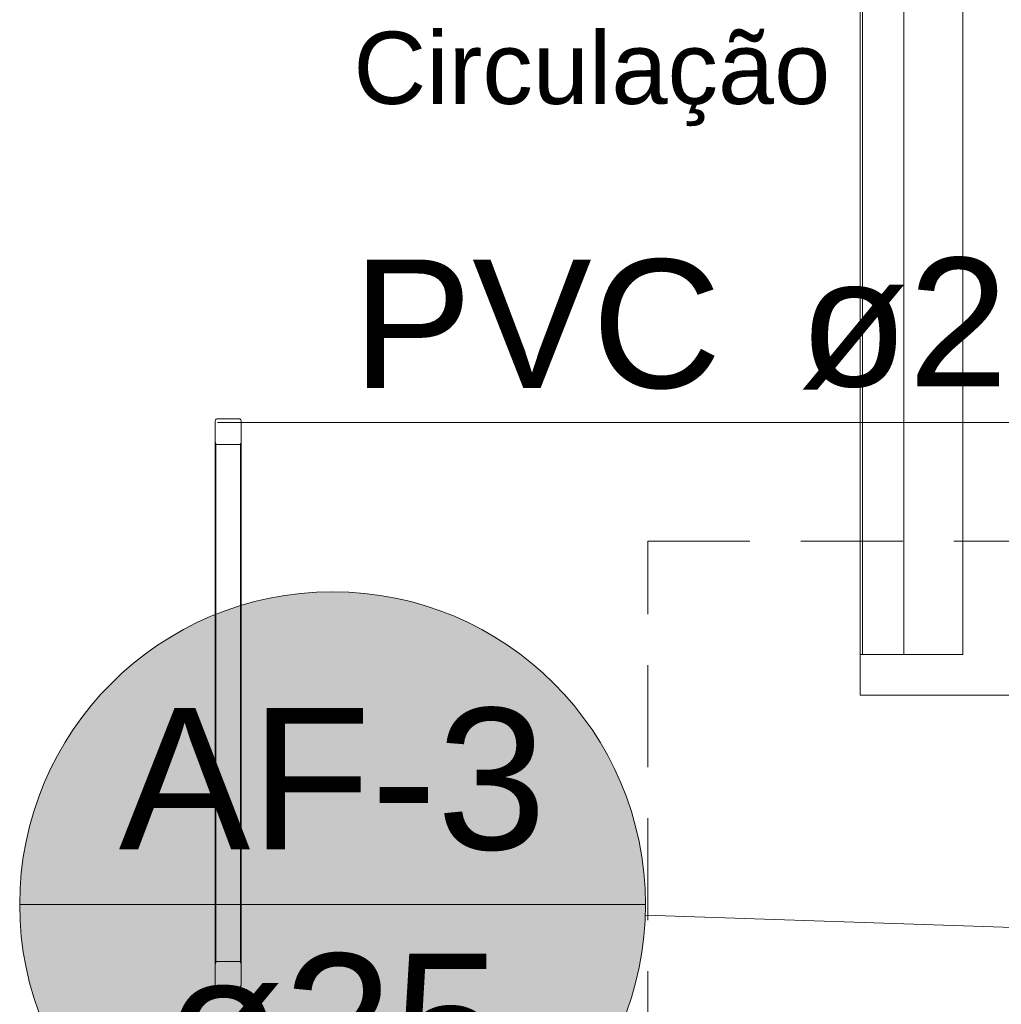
# Model space of a CAD drawing. Header units: millimetres. Extents: x 2 to 902, y -447 to 199.
# Tile 947 of 1056: x 68 to 71, y 159 to 162. Entities that reach past the tile are written whole.
import ezdxf

# ---------------------------------------------------------------- set-up
doc = ezdxf.new("R2010")
doc.units = ezdxf.units.MM
doc.header["$MEASUREMENT"] = 0
doc.linetypes.add('HIDDEN2', pattern=[0.47625, 0.3175, -0.15875])
doc.linetypes.add('NULL', pattern=[0])
for name, color, linetype, lineweight in [('AF-Indicação coluna', 5, 'Continuous', 13), ('AF-Textos conduto', 7, 'Continuous', 9), ('Ambiente-Textos', 251, 'Continuous', 5), ('DI-Detalhes', 1, 'HIDDEN2', 9), ('IFC-Elemento construtivo genérico-Contorno', 253, 'Continuous', 5), ('IFC-Elemento de mobília-Contorno', 152, 'Continuous', 5), ('IFC-Laje-Contorno', 134, 'Continuous', 5), ('IFC-Parede padrão-Contorno', 44, 'Continuous', 5)]:
    doc.layers.add(name, color=color, linetype=linetype, lineweight=lineweight)
doc.styles.add('Arial', font='arial.ttf')

msp = doc.modelspace()

# ---------------------------------------------------------------- hatches: boundary and pattern name
at = {"layer": 'AF-Indicação coluna', "linetype": 'Continuous'}
msp.add_hatch(color=161, dxfattribs=at).paths.add_polyline_path([(69.8158, 159.3457), (69.8121, 159.4305), (69.801, 159.5148), (69.7827, 159.5978), (69.7571, 159.6788), (69.7246, 159.7573), (69.6854, 159.8327), (69.6397, 159.9043), (69.588, 159.9718), (69.5306, 160.0344), (69.4679, 160.0918), (69.4005, 160.1435), (69.3288, 160.1892), (69.2535, 160.2284), (69.175, 160.2609), (69.0939, 160.2865), (69.0109, 160.3049), (68.9267, 160.316), (68.8418, 160.3197), (68.7569, 160.316), (68.6727, 160.3049), (68.5897, 160.2865), (68.5087, 160.2609), (68.4302, 160.2284), (68.3548, 160.1892), (68.2831, 160.1435), (68.2157, 160.0918), (68.1531, 160.0344), (68.0957, 159.9718), (68.0439, 159.9043), (67.9983, 159.8327), (67.959, 159.7573), (67.9265, 159.6788), (67.901, 159.5978), (67.8826, 159.5148), (67.8715, 159.4305), (67.8678, 159.3457), (67.8715, 159.2608), (67.8826, 159.1765), (67.901, 159.0936), (67.9265, 159.0125), (67.959, 158.934), (67.9983, 158.8586), (68.0439, 158.787), (68.0957, 158.7196), (68.1531, 158.6569), (68.2157, 158.5995), (68.2831, 158.5478), (68.3548, 158.5021), (68.4302, 158.4629), (68.5087, 158.4304), (68.5897, 158.4048), (68.6727, 158.3864), (68.7569, 158.3753), (68.8418, 158.3716), (68.9267, 158.3753), (69.0109, 158.3864), (69.0939, 158.4048), (69.175, 158.4304), (69.2535, 158.4629), (69.3288, 158.5021), (69.4005, 158.5478), (69.4679, 158.5995), (69.5306, 158.6569), (69.588, 158.7196), (69.6397, 158.787), (69.6854, 158.8586), (69.7246, 158.934), (69.7571, 159.0125), (69.7827, 159.0936), (69.801, 159.1765), (69.8121, 159.2608)])

# ---------------------------------------------------------------- linework, layer by layer
at = {"layer": 'AF-Indicação coluna'}
for p, q in [((67.8678, 159.3457), (69.8158, 159.3457)), ((69.8153, 159.3126), (71.129, 159.2679))]:
    msp.add_line(p, q, dxfattribs=at)
msp.add_circle((68.8418, 159.3457), 0.974, dxfattribs=at)
msp.add_circle((68.8418, 159.3457), 0.974, dxfattribs=at)
at = {"layer": 'AF-Textos conduto'}
msp.add_lwpolyline([(72.8756, 159.6472), (71.6756, 160.8472), (68.4834, 160.8472)], dxfattribs=at)
at = {"layer": 'DI-Detalhes'}
msp.add_lwpolyline([(69.8236, 160.4769), (76.3973, 160.4769), (76.3973, 152.1533), (69.8236, 152.1533), (69.8236, 160.4769)], dxfattribs=at)
at = {"layer": 'IFC-Elemento construtivo genérico-Contorno', "color": 7, "lineweight": 5}
for p, q in [((68.4767, 160.8521), (68.4769, 160.8537)), ((68.4767, 160.7843), (68.4767, 160.8521)), ((68.4769, 160.8537), (68.4775, 160.8551)), ((68.4769, 160.8537), (68.4772, 160.8543)), ((68.4772, 160.8543), (68.4775, 160.8551)), ((68.4775, 160.8551), (68.4785, 160.8564)), ((68.4785, 160.8564), (68.4797, 160.8573)), ((68.4785, 160.8564), (68.479, 160.8568)), ((68.479, 160.8568), (68.4797, 160.8573)), ((68.4797, 160.8573), (68.4812, 160.8579)), ((68.4812, 160.8579), (68.4827, 160.8581)), ((68.4812, 160.8579), (68.4818, 160.858)), ((68.4818, 160.858), (68.4827, 160.8581)), ((68.4827, 160.8581), (68.5507, 160.8581)), ((68.5507, 160.8581), (68.5523, 160.8579)), ((68.5523, 160.8579), (68.5537, 160.8573)), ((68.5523, 160.8579), (68.5529, 160.8577)), ((68.5529, 160.8577), (68.5537, 160.8573)), ((68.5537, 160.8573), (68.555, 160.8564)), ((68.555, 160.8564), (68.5559, 160.8551)), ((68.5559, 160.8551), (68.5565, 160.8537)), ((68.5559, 160.8551), (68.5563, 160.8543)), ((68.5563, 160.8543), (68.5565, 160.8537)), ((68.5565, 160.8537), (68.5567, 160.8521)), ((68.5567, 160.7843), (68.5567, 160.8521)), ((68.4767, 160.7238), (68.4767, 160.7843)), ((68.4767, 160.7843), (68.4768, 160.783)), ((68.4768, 160.783), (68.4773, 160.7817)), ((68.4773, 160.7817), (68.478, 160.7805)), ((68.478, 160.7805), (68.4789, 160.7795)), ((68.4783, 160.7409), (68.4784, 160.78)), ((68.4789, 160.7795), (68.4801, 160.7787)), ((68.4801, 160.7787), (68.4814, 160.7783)), ((68.4814, 160.7783), (68.4827, 160.7781)), ((68.4827, 160.7781), (68.5507, 160.7781)), ((68.5507, 160.7781), (68.5523, 160.7784)), ((68.5523, 160.7784), (68.5538, 160.779)), ((68.5538, 160.779), (68.555, 160.78)), ((68.555, 160.78), (68.5559, 160.7813)), ((68.555, 160.7381), (68.555, 160.78)), ((68.5559, 160.7813), (68.5565, 160.7828)), ((68.5565, 160.7828), (68.5567, 160.7843)), ((68.5567, 160.7535), (68.5567, 160.7843)), ((68.4781, 160.7034), (68.4783, 160.7409)), ((68.555, 160.7381), (68.5552, 160.681)), ((68.5567, 160.7048), (68.5567, 160.7535)), ((68.4767, 160.6829), (68.4767, 160.7238)), ((68.4781, 160.7034), (68.4783, 160.6671)), ((68.5567, 160.665), (68.5567, 160.7048)), ((68.4767, 160.6322), (68.4767, 160.6829)), ((68.4783, 160.6671), (68.4787, 160.6338)), ((68.5552, 160.6451), (68.5552, 160.681)), ((68.5567, 160.6252), (68.5567, 160.665)), ((68.5549, 160.6037), (68.5552, 160.6451)), ((68.4767, 160.5815), (68.4767, 160.6322)), ((68.4785, 160.6003), (68.4787, 160.6338)), ((68.5549, 160.6037), (68.555, 160.5641)), ((68.5567, 160.5854), (68.5567, 160.6252)), ((68.4767, 160.5308), (68.4767, 160.5815)), ((68.4783, 160.5588), (68.4785, 160.6003)), ((68.5567, 160.5456), (68.5567, 160.5854)), ((68.4783, 160.5588), (68.4786, 160.5185)), ((68.555, 160.5641), (68.5552, 160.5257)), ((68.5567, 160.5058), (68.5567, 160.5456)), ((68.4767, 160.4801), (68.4767, 160.5308)), ((68.4786, 160.4732), (68.4786, 160.5185)), ((68.5552, 160.482), (68.5552, 160.5257)), ((68.5551, 160.4461), (68.5552, 160.482)), ((68.5567, 160.466), (68.5567, 160.5058)), ((68.4767, 160.4294), (68.4767, 160.4801)), ((68.4786, 160.4732), (68.4787, 160.4367)), ((68.5567, 160.4262), (68.5567, 160.466)), ((68.4767, 160.3787), (68.4767, 160.4294)), ((68.4785, 160.3925), (68.4787, 160.4367)), ((68.5549, 160.4067), (68.5551, 160.4461)), ((68.5567, 160.3865), (68.5567, 160.4262)), ((68.4783, 160.3548), (68.4785, 160.3925)), ((68.5549, 160.4067), (68.5552, 160.3666)), ((68.4767, 160.328), (68.4767, 160.3787)), ((68.5552, 160.3231), (68.5552, 160.3666)), ((68.5567, 160.3467), (68.5567, 160.3865)), ((68.4767, 160.2773), (68.4767, 160.328)), ((68.4783, 160.3548), (68.4786, 160.3139)), ((68.5567, 160.3069), (68.5567, 160.3467)), ((68.4786, 160.3139), (68.4786, 160.2778)), ((68.5552, 160.3231), (68.5552, 160.287)), ((68.5567, 160.2671), (68.5567, 160.3069)), ((68.4767, 160.2266), (68.4767, 160.2773)), ((68.4786, 160.2778), (68.4787, 160.2321)), ((68.555, 160.2467), (68.5552, 160.287)), ((68.5567, 160.2273), (68.5567, 160.2671)), ((68.555, 160.2467), (68.555, 160.2074)), ((68.4767, 160.1759), (68.4767, 160.2266)), ((68.4784, 160.1935), (68.4787, 160.2321)), ((68.555, 160.2074), (68.5552, 160.1723)), ((68.5567, 160.1875), (68.5567, 160.2273)), ((68.4767, 160.1252), (68.4767, 160.1759)), ((68.4783, 160.154), (68.4784, 160.1935)), ((68.5567, 160.1477), (68.5567, 160.1875)), ((68.4783, 160.154), (68.4786, 160.0999)), ((68.555, 160.1373), (68.5552, 160.1723)), ((68.5567, 160.1169), (68.5567, 160.1477)), ((68.4767, 160.0745), (68.4767, 160.1252)), ((68.5548, 160.1015), (68.555, 160.1373)), ((68.5567, 160.0861), (68.5567, 160.1169)), ((68.4783, 160.0492), (68.4786, 160.0999)), ((68.5548, 160.1015), (68.5553, 160.0633)), ((68.5567, 160.0553), (68.5567, 160.0861)), ((68.4767, 160.0238), (68.4767, 160.0745)), ((68.5552, 160.0309), (68.5553, 160.0633)), ((68.5567, 160.0245), (68.5567, 160.0553)), ((68.4767, 159.9731), (68.4767, 160.0238)), ((68.4783, 160.0492), (68.4784, 160.014)), ((68.555, 159.9985), (68.5552, 160.0309)), ((68.5567, 159.9937), (68.5567, 160.0245)), ((68.4784, 160.014), (68.4785, 159.9635)), ((68.5548, 159.9532), (68.555, 159.9985)), ((68.5567, 159.9629), (68.5567, 159.9937)), ((68.4767, 159.9322), (68.4767, 159.9731)), ((68.4785, 159.9635), (68.4788, 159.925)), ((68.5567, 159.9321), (68.5567, 159.9629)), ((68.4767, 159.8913), (68.4767, 159.9322)), ((68.5548, 159.9532), (68.5549, 159.9098)), ((68.5567, 159.9013), (68.5567, 159.9321)), ((68.4783, 159.8709), (68.4788, 159.925)), ((68.5549, 159.9098), (68.5552, 159.8736)), ((68.5567, 159.8705), (68.5567, 159.9013)), ((68.4767, 159.8504), (68.4767, 159.8913)), ((68.4783, 159.8343), (68.4783, 159.8709)), ((68.5547, 159.8339), (68.5552, 159.8736)), ((68.5567, 159.8397), (68.5567, 159.8705)), ((68.4767, 159.8095), (68.4767, 159.8504)), ((68.5567, 159.8089), (68.5567, 159.8397)), ((68.4767, 159.7686), (68.4767, 159.8095)), ((68.4783, 159.8343), (68.4784, 159.782)), ((68.5547, 159.8339), (68.555, 159.7955)), ((68.5567, 159.778), (68.5567, 159.8089)), ((68.4784, 159.782), (68.4787, 159.7421)), ((68.555, 159.7955), (68.5551, 159.7559)), ((68.5567, 159.7472), (68.5567, 159.778)), ((68.4767, 159.7277), (68.4767, 159.7686)), ((68.5549, 159.7205), (68.5551, 159.7559)), ((68.5567, 159.7164), (68.5567, 159.7472)), ((68.4767, 159.6868), (68.4767, 159.7277)), ((68.4783, 159.7025), (68.4787, 159.7421)), ((68.5549, 159.7205), (68.555, 159.6702)), ((68.5567, 159.6856), (68.5567, 159.7164)), ((68.4767, 159.6459), (68.4767, 159.6868)), ((68.4783, 159.7025), (68.4784, 159.6663)), ((68.5567, 159.6548), (68.5567, 159.6856)), ((68.4784, 159.6273), (68.4784, 159.6663)), ((68.555, 159.625), (68.555, 159.6702)), ((68.5567, 159.624), (68.5567, 159.6548)), ((68.4767, 159.5854), (68.4767, 159.6459)), ((68.4784, 159.5923), (68.4784, 159.6273)), ((68.555, 159.625), (68.5552, 159.5937)), ((68.5567, 159.5932), (68.5567, 159.624)), ((68.4784, 159.5551), (68.4784, 159.5923)), ((68.555, 159.5624), (68.5552, 159.5937)), ((68.5567, 159.5624), (68.5567, 159.5932)), ((68.4767, 159.5249), (68.4767, 159.5854)), ((68.5547, 159.5316), (68.555, 159.5624)), ((68.5567, 159.5316), (68.5567, 159.5624)), ((68.4784, 159.4946), (68.4784, 159.5551)), ((68.5547, 159.5316), (68.555, 159.5008)), ((68.5567, 159.5008), (68.5567, 159.5316)), ((68.4767, 159.4644), (68.4767, 159.5249)), ((68.555, 159.5008), (68.5553, 159.47)), ((68.5567, 159.47), (68.5567, 159.5008)), ((68.4784, 159.4341), (68.4784, 159.4946)), ((68.555, 159.4392), (68.5553, 159.47)), ((68.5567, 159.4392), (68.5567, 159.47)), ((68.4767, 159.4039), (68.4767, 159.4644)), ((68.555, 159.4392), (68.5553, 159.4084)), ((68.5567, 159.4084), (68.5567, 159.4392)), ((68.4784, 159.3736), (68.4784, 159.4341)), ((68.555, 159.3775), (68.5553, 159.4084)), ((68.5567, 159.3775), (68.5567, 159.4084)), ((68.4767, 159.3434), (68.4767, 159.4039)), ((68.555, 159.3775), (68.5553, 159.3467)), ((68.5567, 159.3467), (68.5567, 159.3775)), ((68.4784, 159.3131), (68.4784, 159.3736)), ((68.555, 159.3159), (68.5553, 159.3467)), ((68.5567, 159.3159), (68.5567, 159.3467)), ((68.4767, 159.2829), (68.4767, 159.3434)), ((68.5547, 159.2846), (68.555, 159.3159)), ((68.5567, 159.2851), (68.5567, 159.3159)), ((68.4784, 159.2526), (68.4784, 159.3131)), ((68.5567, 159.2543), (68.5567, 159.2851)), ((68.4767, 159.2224), (68.4767, 159.2829)), ((68.5547, 159.2846), (68.555, 159.2532)), ((68.4784, 159.2019), (68.4784, 159.2526)), ((68.555, 159.2081), (68.555, 159.2533)), ((68.5567, 159.2235), (68.5567, 159.2543)), ((68.4767, 159.1619), (68.4767, 159.2224)), ((68.4784, 159.1662), (68.4784, 159.2019)), ((68.555, 159.1662), (68.555, 159.2081)), ((68.5567, 159.1927), (68.5567, 159.2235)), ((68.4767, 159.1619), (68.4768, 159.1633)), ((68.4768, 159.1633), (68.4773, 159.1646)), ((68.4773, 159.1646), (68.478, 159.1658)), ((68.478, 159.1658), (68.4789, 159.1668)), ((68.4789, 159.1668), (68.4801, 159.1675)), ((68.4801, 159.1675), (68.4814, 159.168)), ((68.4814, 159.168), (68.4827, 159.1681)), ((68.4827, 159.1681), (68.5507, 159.1681)), ((68.5507, 159.1681), (68.5523, 159.1679)), ((68.5523, 159.1679), (68.5538, 159.1672)), ((68.5538, 159.1672), (68.555, 159.1662)), ((68.555, 159.1662), (68.5559, 159.1649)), ((68.5559, 159.1649), (68.5565, 159.1635)), ((68.5565, 159.1635), (68.5567, 159.1619)), ((68.5567, 159.1619), (68.5567, 159.1927)), ((68.4767, 159.0941), (68.4767, 159.1619)), ((68.5567, 159.0941), (68.5567, 159.1619)), ((68.4767, 159.0941), (68.4769, 159.0926)), ((68.4767, 159.0941), (68.4769, 159.0932)), ((68.4769, 159.0932), (68.4769, 159.0926)), ((68.4769, 159.0926), (68.4775, 159.0911)), ((68.4775, 159.0911), (68.4785, 159.0899)), ((68.4775, 159.0911), (68.4781, 159.0904)), ((68.4781, 159.0904), (68.4785, 159.0899)), ((68.4785, 159.0899), (68.4797, 159.0889)), ((68.4797, 159.0889), (68.4812, 159.0883)), ((68.4797, 159.0889), (68.4803, 159.0887)), ((68.4803, 159.0887), (68.4812, 159.0883)), ((68.4812, 159.0883), (68.4827, 159.0881)), ((68.4812, 159.0883), (68.4818, 159.0882)), ((68.4818, 159.0882), (68.4827, 159.0881)), ((68.4827, 159.0881), (68.5507, 159.0881)), ((68.5507, 159.0881), (68.5523, 159.0883)), ((68.5523, 159.0883), (68.5537, 159.0889)), ((68.5523, 159.0883), (68.5529, 159.0886)), ((68.5529, 159.0886), (68.5537, 159.0889)), ((68.5537, 159.0889), (68.555, 159.0899)), ((68.5537, 159.0889), (68.5542, 159.0893)), ((68.5542, 159.0893), (68.555, 159.0899)), ((68.555, 159.0899), (68.5559, 159.0911)), ((68.555, 159.0899), (68.5554, 159.0904)), ((68.5554, 159.0904), (68.5559, 159.0911)), ((68.5559, 159.0911), (68.5565, 159.0926)), ((68.5565, 159.0926), (68.5567, 159.0941)), ((68.5565, 159.0926), (68.5566, 159.0932)), ((68.5566, 159.0932), (68.5567, 159.0941))]:
    msp.add_line(p, q, dxfattribs=at)
at = {"layer": 'IFC-Elemento de mobília-Contorno', "color": 7, "lineweight": 5}
for p, q in [((70.4918, 160.1244), (70.4918, 171.3518)), ((70.62, 160.1244), (70.62, 171.3518)), ((70.4918, 160.1244), (70.4918, 162.2977)), ((70.62, 160.1244), (70.62, 162.2977)), ((70.4918, 160.1244), (70.5992, 160.1244)), ((70.4918, 160.1244), (70.5126, 160.1244)), ((70.5126, 160.1244), (70.62, 160.1244)), ((70.5992, 160.1244), (70.62, 160.1244))]:
    msp.add_line(p, q, dxfattribs=at)
at = {"layer": 'IFC-Laje-Contorno', "color": 7, "lineweight": 5}
for q in [(70.4838, 173.5244), (70.4838, 160.1244), (74.5238, 159.9974), (73.2438, 159.9974)]:
    msp.add_line((70.4838, 159.9974), q, dxfattribs=at)
at = {"layer": 'IFC-Parede padrão-Contorno', "color": 7, "lineweight": 5}
for p, q in [((70.4838, 160.1244), (70.4838, 173.5244)), ((70.8038, 160.1244), (70.8038, 173.5244)), ((70.4838, 160.1244), (70.4918, 160.1244)), ((70.62, 160.1244), (70.8038, 160.1244))]:
    msp.add_line(p, q, dxfattribs=at)

# ---------------------------------------------------------------- texts
at = {"layer": 'AF-Indicação coluna', "linetype": 'NULL', "char_height": 0.44, "attachment_point": 8, "line_spacing_factor": 0.6, "style": 'Arial'}
for s, insert, width in [('AF-3', (68.8418, 159.5109), 2.664146), ('ø25', (68.8418, 158.7405), 2.118171)]:
    msp.add_mtext(s, dxfattribs=dict(at, insert=insert, width=width))
at = {"layer": 'AF-Textos conduto', "linetype": 'NULL', "char_height": 0.4, "attachment_point": 7, "line_spacing_factor": 0.6, "style": 'Arial'}
for s, insert, width in [('PVC', (68.9034, 160.9486), 2.29878), ('ø25', (70.2928, 160.9486), 1.92561)]:
    msp.add_mtext(s, dxfattribs=dict(at, insert=insert, width=width))
at = {"layer": 'Ambiente-Textos', "color": 7, "linetype": 'NULL', "lineweight": 5, "insert": (69.6488, 161.7694), "char_height": 0.225, "width": 3.029588, "attachment_point": 8, "line_spacing_factor": 0.9, "style": 'Arial'}
msp.add_mtext('Circulação', dxfattribs=at)

doc.saveas('drawing.dxf')
